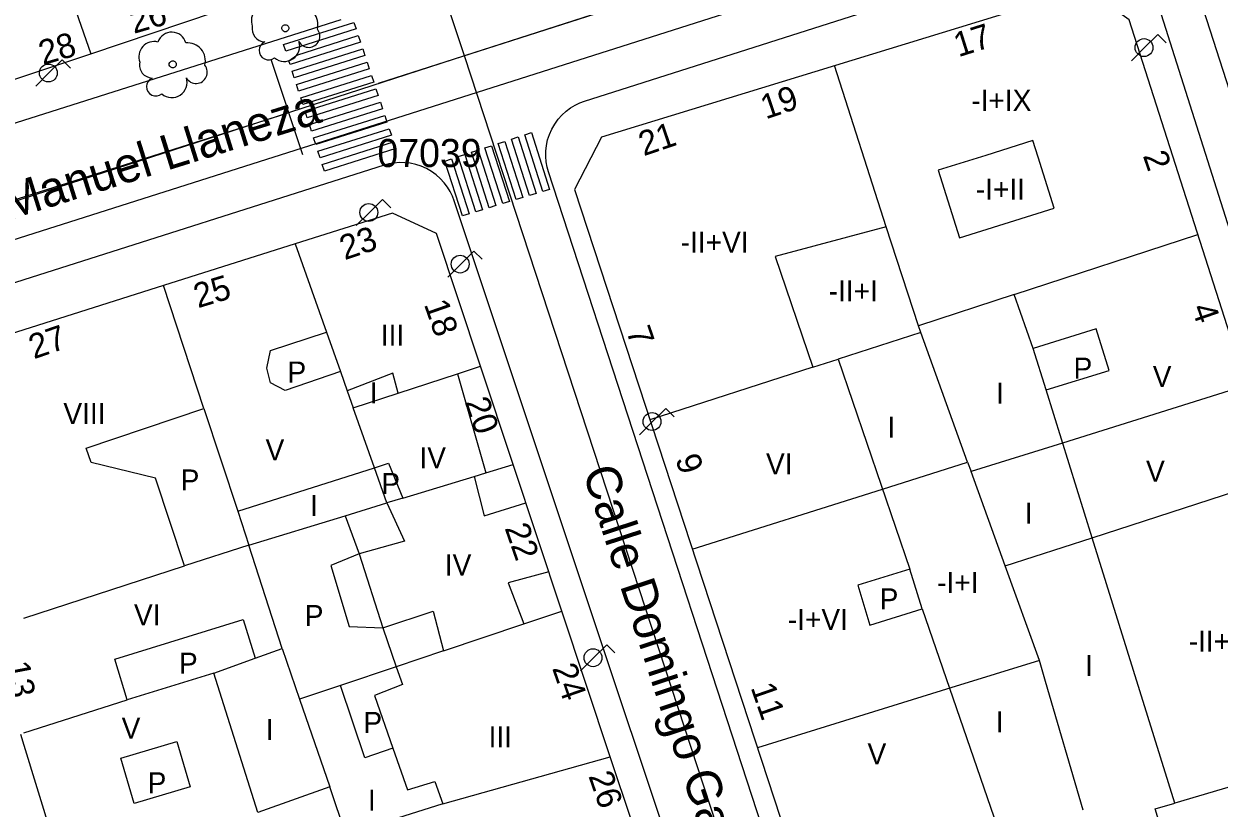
# Model space of a CAD drawing. Extents: x 282771 to 285132, y 4823109 to 4825496.
# Drawn here: x 284891.1 to 284976.4, y 4823721.7 to 4823777.7 of the extents above; entities that cross this region are included whole.
import ezdxf

# ---------------------------------------------------------------- set-up
doc = ezdxf.new("R2010")
doc.units = 0
for name, color, linetype in [('ACERA-BORDILLO', 7, 'Continuous'), ('ARBOL', 7, 'Continuous'), ('CALLE-EJE', 7, 'Continuous'), ('CALLE-TEXTO', 7, 'Continuous'), ('EDIFICIO', 7, 'Continuous'), ('FAROLA', 7, 'Continuous'), ('INTERIOR-EDIFICIO', 7, 'Continuous'), ('MEDIANERA', 7, 'Continuous'), ('NUM-LOCAL', 7, 'Continuous'), ('NUM-PORTAL', 7, 'Continuous'), ('PASO-PEATONES', 7, 'Continuous'), ('SENAL-VIARIA', 7, 'Continuous'), ('TXT-ALTURA-EDIFICIO', 7, 'Continuous'), ('VERTICE-RTM', 7, 'Continuous')]:
    doc.layers.add(name, color=color, linetype=linetype)

msp = doc.modelspace()

# ---------------------------------------------------------------- linework, layer by layer
at = {"layer": 'ACERA-BORDILLO'}
for points in [[(284867.286, 4823795.555), (284874.798, 4823771.945), (284874.985, 4823771.439), (284875.224, 4823770.936), (284875.519, 4823770.443), (284875.868, 4823769.969), (284876.271, 4823769.524), (284876.723, 4823769.115), (284877.221, 4823768.75), (284877.756, 4823768.437), (284878.32, 4823768.18), (284878.905, 4823767.984), (284879.5, 4823767.851), (284880.096, 4823767.779), (284880.685, 4823767.766), (284881.257, 4823767.81), (284881.806, 4823767.905), (284882.327, 4823768.044), (284891.076, 4823770.815), (284913.737, 4823777.999)], [(284955.495, 4823684.474), (284928.534, 4823767.111), (284928.438, 4823767.459), (284928.372, 4823767.826), (284928.34, 4823768.209), (284928.345, 4823768.604), (284928.39, 4823769.004), (284928.478, 4823769.403), (284928.607, 4823769.796), (284928.777, 4823770.175), (284928.985, 4823770.535), (284929.228, 4823770.869), (284929.502, 4823771.173), (284929.8, 4823771.444), (284930.116, 4823771.679), (284930.446, 4823771.877), (284930.783, 4823772.038), (284931.122, 4823772.163), (284966.484, 4823783.445)], [(284971.513, 4823780.843), (284999.853, 4823691.496), (284999.954, 4823691.123), (285000.021, 4823690.729), (285000.053, 4823690.319), (285000.044, 4823689.898), (284999.993, 4823689.47), (284999.897, 4823689.044), (284999.757, 4823688.625), (284999.574, 4823688.221), (284999.35, 4823687.837), (284999.089, 4823687.481), (284998.796, 4823687.156), (284998.477, 4823686.867), (284998.138, 4823686.617), (284997.785, 4823686.405), (284997.425, 4823686.233), (284997.063, 4823686.099), (284963.165, 4823675.274)], [(284947.075, 4823689.244), (284921.809, 4823765.047), (284921.681, 4823765.381), (284921.518, 4823765.712), (284921.319, 4823766.036), (284921.084, 4823766.346), (284920.815, 4823766.638), (284920.513, 4823766.906), (284920.182, 4823767.144), (284919.827, 4823767.348), (284919.453, 4823767.515), (284919.065, 4823767.642), (284918.671, 4823767.728), (284918.277, 4823767.774), (284917.888, 4823767.78), (284917.509, 4823767.75), (284917.145, 4823767.687), (284916.801, 4823767.594), (284891.076, 4823759.405), (284885.63, 4823757.667)]]:
    msp.add_lwpolyline(points, dxfattribs=at)
at = {"layer": 'ARBOL'}
for centre, major_axis, start_param, end_param in [((284908.416, 4823777.905), (0.612, 0.91), 0.338177, 2.522008), ((284910.806, 4823777.635), (0.711, 1.056), 5.043601, 6.976842), ((284901.636, 4823776.055), (0.58, 0.861), 5.578157, 8.121835), ((284908.306, 4823777.335), (-0.522, -0.776), 5.105844, 6.843029), ((284911.416, 4823776.805), (-0.445, -0.661), 5.81032, 9.126944), ((284900.376, 4823775.325), (0.613, 0.91), 0.338495, 2.522326), ((284902.766, 4823775.055), (0.711, 1.055), 5.043919, 6.97716), ((284908.546, 4823775.785), (-0.375, -0.557), 4.148317, 7.564551), ((284909.686, 4823776.085), (-0.606, -0.901), 6.159246, 8.759324), ((284900.266, 4823774.755), (-0.523, -0.776), 5.106162, 6.843347), ((284903.376, 4823774.225), (-0.445, -0.661), 5.810638, 9.127262), ((284900.506, 4823773.205), (-0.375, -0.557), 4.148635, 7.564869), ((284901.646, 4823773.505), (-0.606, -0.9), 6.159564, 8.759642)]:
    msp.add_ellipse(centre, major_axis=major_axis, ratio=0.999978, start_param=start_param, end_param=end_param, dxfattribs=at)
for centre in [(284909.746, 4823777.375), (284901.706, 4823774.795)]:
    msp.add_ellipse(centre, major_axis=(0.142, 0.211), ratio=0.999978, dxfattribs=at)
at = {"layer": 'CALLE-EJE'}
for points in [[(284922.534, 4823775.414), (284912.266, 4823806.335)], [(284971.332, 4823791.078), (284922.534, 4823775.414)], [(284971.332, 4823791.078), (285005.746, 4823684.315)], [(284922.534, 4823775.414), (284875.236, 4823760.094)], [(284955.855, 4823673.804), (284922.534, 4823775.414)]]:
    msp.add_lwpolyline(points, dxfattribs=at)
at = {"layer": 'EDIFICIO'}
for points in [[(284970.016, 4823777.976), (284966.906, 4823780.216), (284932.316, 4823769.605), (284930.396, 4823765.855), (284958.885, 4823678.914), (284962.125, 4823677.584), (284995.946, 4823688.365), (284997.436, 4823692.355), (284970.016, 4823777.976)], [(284874.386, 4823778.605), (284876.126, 4823772.865), (284876.356, 4823772.385), (284876.656, 4823771.945), (284877.006, 4823771.545), (284877.406, 4823771.195), (284877.846, 4823770.905), (284878.326, 4823770.675), (284878.836, 4823770.515), (284879.356, 4823770.415), (284879.886, 4823770.385), (284880.416, 4823770.425), (284880.936, 4823770.545), (284881.556, 4823770.755), (284891.076, 4823773.945), (284895.846, 4823775.545), (284904.756, 4823778.535)], [(284890.836, 4823726.974), (284891.076, 4823726.184), (284894.056, 4823716.504), (284896.955, 4823707.144), (284904.795, 4823703.604), (284915.825, 4823698.624), (284930.615, 4823691.954), (284942.935, 4823686.404), (284945.115, 4823688.804), (284941.666, 4823699.144), (284937.856, 4823710.615), (284934.516, 4823720.655), (284932.956, 4823725.345), (284929.496, 4823735.745), (284926.006, 4823746.225), (284923.676, 4823753.235), (284920.536, 4823762.705), (284917.396, 4823764.175), (284910.446, 4823761.975), (284901.036, 4823758.995), (284891.076, 4823755.845)], [(284891.076, 4823755.845), (284885.436, 4823754.064)]]:
    msp.add_lwpolyline(points, dxfattribs=at)
at = {"layer": 'FAROLA'}
for p, q in [((284972.052, 4823776.922), (284971.112, 4823775.992)), ((284972.642, 4823776.332), (284972.052, 4823776.922)), ((284971.112, 4823775.992), (284970.182, 4823775.052)), ((284893.805, 4823775.11), (284892.865, 4823774.18)), ((284894.395, 4823774.52), (284893.805, 4823775.11)), ((284892.865, 4823774.18), (284891.935, 4823773.24)), ((284916.687, 4823765.15), (284915.747, 4823764.22)), ((284917.277, 4823764.56), (284916.687, 4823765.15)), ((284915.747, 4823764.22), (284914.817, 4823763.28)), ((284923.213, 4823761.462), (284922.273, 4823760.532)), ((284923.803, 4823760.872), (284923.213, 4823761.462)), ((284922.273, 4823760.532), (284921.343, 4823759.592)), ((284936.916, 4823750.218), (284935.976, 4823749.288)), ((284937.506, 4823749.628), (284936.916, 4823750.218)), ((284935.976, 4823749.288), (284935.046, 4823748.348)), ((284932.7, 4823733.353), (284931.76, 4823732.423)), ((284933.29, 4823732.763), (284932.7, 4823733.353)), ((284931.76, 4823732.423), (284930.83, 4823731.483))]:
    msp.add_line(p, q, dxfattribs=at)
for centre in [(284971.072, 4823775.992), (284892.825, 4823774.18), (284915.707, 4823764.22), (284922.233, 4823760.532), (284935.936, 4823749.288), (284931.72, 4823732.423)]:
    msp.add_circle(centre, 0.638, dxfattribs=at)
at = {"layer": 'INTERIOR-EDIFICIO'}
msp.add_line((284914.066, 4823719.804), (284912.926, 4823723.214), dxfattribs=at)
for points in [[(284963.136, 4823769.355), (284959.786, 4823768.295), (284956.376, 4823767.235), (284957.896, 4823762.395), (284964.656, 4823764.515), (284963.506, 4823768.155), (284963.136, 4823769.355)], [(284978.056, 4823718.215), (284973.326, 4823716.825), (284971.876, 4823721.625), (284973.278, 4823722.038), (284967.366, 4823740.995), (284964.076, 4823751.545), (284968.576, 4823752.945), (284967.656, 4823755.915), (284963.156, 4823754.515), (284961.796, 4823758.355), (284954.956, 4823756.125), (284952.666, 4823763.195), (284944.736, 4823761.075), (284947.416, 4823753.165), (284949.226, 4823753.745), (284954.346, 4823738.745), (284950.626, 4823737.595), (284951.496, 4823734.755), (284955.216, 4823735.905), (284960.856, 4823719.605), (284957.716, 4823718.575), (284961.766, 4823705.905)], [(284909.736, 4823751.495), (284908.676, 4823752.045), (284908.416, 4823753.105), (284908.676, 4823754.365), (284912.686, 4823755.665), (284913.676, 4823752.865), (284909.736, 4823751.495)], [(284914.166, 4823751.485), (284914.596, 4823750.275), (284917.806, 4823751.325), (284917.416, 4823752.735), (284914.166, 4823751.485)], [(284912.926, 4823723.214), (284907.786, 4823721.374), (284904.636, 4823731.324), (284898.456, 4823729.414), (284897.566, 4823732.314), (284906.746, 4823735.154), (284907.596, 4823732.384), (284909.526, 4823733.084), (284907.146, 4823740.455), (284902.536, 4823738.984), (284900.466, 4823745.255), (284895.876, 4823746.364), (284895.526, 4823747.394), (284903.926, 4823750.225), (284906.346, 4823742.895), (284916.116, 4823745.995), (284917.116, 4823746.315), (284918.146, 4823743.825), (284917.006, 4823743.475), (284918.256, 4823740.745), (284915.016, 4823739.835), (284916.716, 4823734.555), (284920.296, 4823735.755), (284921.046, 4823732.915), (284917.666, 4823731.785), (284918.116, 4823730.505), (284916.106, 4823729.725), (284917.416, 4823725.964), (284918.466, 4823722.994), (284920.426, 4823723.585), (284920.986, 4823721.984), (284914.066, 4823719.804)], [(284898.006, 4823725.244), (284902.006, 4823726.434), (284902.956, 4823723.214), (284898.956, 4823722.024), (284898.006, 4823725.244)]]:
    msp.add_lwpolyline(points, dxfattribs=at)
at = {"layer": 'MEDIANERA'}
for p, q in [((284893.386, 4823782.685), (284895.846, 4823775.545)), ((284952.666, 4823763.195), (284948.966, 4823774.705)), ((284961.796, 4823758.355), (284974.916, 4823762.645)), ((284910.446, 4823761.975), (284912.686, 4823755.665)), ((284903.926, 4823750.225), (284901.036, 4823758.995)), ((284955.136, 4823755.645), (284949.226, 4823753.745)), ((284955.136, 4823755.645), (284954.956, 4823756.125)), ((284958.466, 4823746.395), (284955.136, 4823755.645)), ((284964.076, 4823751.545), (284963.156, 4823754.515)), ((284922.036, 4823752.695), (284923.676, 4823753.235)), ((284947.416, 4823753.165), (284935.776, 4823749.415)), ((284913.676, 4823752.865), (284914.166, 4823751.485)), ((284917.806, 4823751.325), (284922.036, 4823752.695)), ((284922.036, 4823752.695), (284924.066, 4823745.635)), ((284924.066, 4823745.635), (284926.006, 4823746.225)), ((284958.466, 4823746.395), (284958.716, 4823745.715)), ((284918.146, 4823743.825), (284923.226, 4823745.375)), ((284923.226, 4823745.375), (284924.066, 4823745.635)), ((284961.156, 4823738.985), (284958.716, 4823745.715)), ((284891.076, 4823735.244), (284902.536, 4823738.984)), ((284955.216, 4823735.905), (284954.346, 4823738.745)), ((284963.596, 4823732.225), (284961.156, 4823738.985)), ((284926.776, 4823734.835), (284929.496, 4823735.745)), ((284921.046, 4823732.915), (284926.776, 4823734.835)), ((284909.526, 4823733.084), (284910.756, 4823729.464)), ((284904.636, 4823731.324), (284907.596, 4823732.384)), ((284913.696, 4823730.445), (284910.756, 4823729.464)), ((284891.076, 4823727.054), (284898.456, 4823729.414)), ((284910.756, 4823729.464), (284912.926, 4823723.214)), ((284986.651, 4823725.994), (284973.278, 4823722.038)), ((284920.986, 4823721.984), (284932.956, 4823725.345))]:
    msp.add_line(p, q, dxfattribs=at)
for points in [[(284978.376, 4823751.855), (284965.246, 4823747.755), (284958.716, 4823745.715)], [(284914.016, 4823742.555), (284917.006, 4823743.475), (284916.116, 4823745.995), (284914.596, 4823750.275)], [(284938.809, 4823740.166), (284952.386, 4823744.465), (284958.466, 4823746.395)], [(284923.226, 4823745.375), (284923.946, 4823742.545), (284926.926, 4823743.485)], [(284961.156, 4823738.985), (284967.366, 4823740.995), (284980.496, 4823745.245)], [(284906.346, 4823742.895), (284907.146, 4823740.455), (284914.016, 4823742.555)], [(284914.016, 4823742.555), (284915.016, 4823739.835), (284912.986, 4823739.005), (284914.306, 4823734.655), (284916.716, 4823734.555), (284917.666, 4823731.785), (284913.696, 4823730.445)], [(284928.556, 4823738.555), (284925.656, 4823737.775), (284926.776, 4823734.835)], [(284963.596, 4823732.225), (284957.286, 4823730.275), (284943.456, 4823725.995)], [(284966.736, 4823721.535), (284964.036, 4823730.715), (284963.596, 4823732.225)], [(284917.416, 4823725.964), (284915.436, 4823725.274), (284913.696, 4823730.445)]]:
    msp.add_lwpolyline(points, dxfattribs=at)
at = {"layer": 'PASO-PEATONES'}
for points in [[(284909.623, 4823776.201), (284914.641, 4823777.793), (284914.799, 4823777.319), (284909.777, 4823775.725)], [(284909.996, 4823775.044), (284910.568, 4823775.452), (284914.956, 4823776.844), (284915.114, 4823776.37), (284910.083, 4823774.773)], [(284910.236, 4823774.297), (284915.272, 4823775.895), (284915.43, 4823775.421), (284910.389, 4823773.821)], [(284910.543, 4823773.346), (284915.588, 4823774.946), (284915.745, 4823774.472), (284910.696, 4823772.87)], [(284910.849, 4823772.394), (284915.903, 4823773.997), (284916.061, 4823773.523), (284911.002, 4823771.918)], [(284911.155, 4823771.442), (284916.219, 4823773.048), (284916.376, 4823772.574), (284911.309, 4823770.966)], [(284911.462, 4823770.49), (284916.534, 4823772.099), (284916.692, 4823771.625), (284911.615, 4823770.014)], [(284911.768, 4823769.538), (284916.85, 4823771.15), (284917.007, 4823770.676), (284911.922, 4823769.062)], [(284912.075, 4823768.586), (284917.165, 4823770.201), (284917.323, 4823769.727), (284912.228, 4823768.11)], [(284924.941, 4823769.14), (284925.416, 4823769.296), (284926.706, 4823765.282), (284926.227, 4823765.138)], [(284925.891, 4823769.453), (284926.366, 4823769.609), (284927.663, 4823765.572), (284927.185, 4823765.427)], [(284926.841, 4823769.765), (284927.316, 4823769.921), (284928.621, 4823765.861), (284928.142, 4823765.717)], [(284912.381, 4823767.634), (284917.481, 4823769.252), (284917.638, 4823768.777), (284912.534, 4823767.158)], [(284923.041, 4823768.516), (284923.516, 4823768.672), (284924.791, 4823764.704), (284924.313, 4823764.559)], [(284923.991, 4823768.828), (284924.466, 4823768.984), (284925.749, 4823764.993), (284925.27, 4823764.848)], [(284921.141, 4823767.891), (284921.616, 4823768.047), (284922.877, 4823764.125), (284922.398, 4823763.98)], [(284922.091, 4823768.203), (284922.566, 4823768.359), (284923.834, 4823764.414), (284923.355, 4823764.269)]]:
    msp.add_lwpolyline(points, close=True, dxfattribs=at)
at = {"layer": 'SENAL-VIARIA'}
for p, q in [((284651.05, 4823686.149), (285054.516, 4823814.504)), ((284916.393, 4823773.442), (284996.478, 4823799.151)), ((284908.701, 4823775.17), (284910.974, 4823768.346)), ((284824.816, 4823744.375), (284909.889, 4823771.298))]:
    msp.add_line(p, q, dxfattribs=at)
at = {"layer": 'VERTICE-RTM'}
msp.add_line((284920.046, 4823766.965), (284920.046, 4823766.965), dxfattribs=at)

# ---------------------------------------------------------------- texts
at = {"layer": 'CALLE-TEXTO'}
for s, rotation, p in [('Avenida de Manuel Llaneza', 17.38975, (284873.082, 4823758.365)), ('Calle Domingo García de La Fuente', 288.15523, (284930.959, 4823745.716))]:
    msp.add_text(s, height=2.5, rotation=rotation, dxfattribs=at).set_placement(p)
at = {"layer": 'NUM-LOCAL'}
for s, p in [('19', (284944.052, 4823770.852)), ('21', (284935.338, 4823768.228)), ('23', (284913.983, 4823760.8))]:
    msp.add_text(s, height=1.75, rotation=18.75572, dxfattribs=at).set_placement(p)
at = {"layer": 'NUM-PORTAL'}
for s, rotation, p in [('26', 16.29063, (284898.926, 4823776.966)), ('28', 16.29063, (284892.436, 4823774.727)), ('17', 17.56063, (284957.819, 4823775.296)), ('2', 289.18943, (284970.973, 4823768.282)), ('25', 16.89063, (284903.508, 4823757.372)), ('18', 289.18942, (284919.631, 4823757.669)), ('4', 289.18943, (284974.438, 4823757.406)), ('27', 19.02622, (284891.791, 4823753.73)), ('7', 289.18942, (284934.073, 4823755.754)), ('20', 289.18942, (284922.544, 4823750.697)), ('9', 289.18943, (284937.576, 4823746.621)), ('22', 289.18942, (284925.396, 4823741.689)), ('13', 280.74041, (284889.725, 4823732.025)), ('24', 289.18943, (284928.785, 4823731.683)), ('11', 289.18943, (284942.963, 4823730.305)), ('26', 289.18943, (284931.378, 4823723.983))]:
    msp.add_text(s, height=1.75, rotation=rotation, dxfattribs=at).set_placement(p)
at = {"layer": 'TXT-ALTURA-EDIFICIO'}
for s, p in [('-I+IX', (284958.737, 4823771.475)), ('-I+II', (284959.062, 4823765.135)), ('-II+VI', (284937.984, 4823761.345)), ('-II+I', (284948.552, 4823757.865)), ('III', (284916.564, 4823754.695)), ('P', (284909.9, 4823752.075)), ('P', (284966.041, 4823752.355)), ('V', (284971.697, 4823751.765)), ('I', (284915.785, 4823750.595)), ('I', (284960.505, 4823750.575)), ('VIII', (284893.895, 4823749.105)), ('I', (284952.745, 4823748.145)), ('V', (284908.337, 4823746.515)), ('IV', (284919.327, 4823745.955)), ('VI', (284944.076, 4823745.515)), ('V', (284971.217, 4823744.985)), ('P', (284902.27, 4823744.365)), ('P', (284916.6, 4823744.115)), ('I', (284911.505, 4823742.545)), ('I', (284962.545, 4823742.005)), ('IV', (284921.137, 4823738.295)), ('-I+I', (284956.292, 4823737.055)), ('P', (284952.19, 4823735.875)), ('VI', (284898.936, 4823734.734)), ('P', (284911.13, 4823734.685)), ('-I+VI', (284945.634, 4823734.415)), ('-II+IV', (284974.266, 4823732.86)), ('P', (284902.15, 4823731.284)), ('I', (284966.865, 4823731.13)), ('P', (284915.32, 4823727.054)), ('I', (284960.475, 4823727.095)), ('V', (284898.057, 4823726.644)), ('I', (284908.355, 4823726.544)), ('III', (284924.264, 4823726.035)), ('V', (284951.327, 4823724.805)), ('P', (284899.91, 4823722.744)), ('I', (284915.645, 4823721.504))]:
    msp.add_text(s, height=1.5, rotation=0.0006, dxfattribs=at).set_placement(p)
at = {"layer": 'VERTICE-RTM'}
msp.add_text('07039', height=2, rotation=0.0006, dxfattribs=at).set_placement((284916.326, 4823767.465))

doc.saveas('drawing.dxf')
